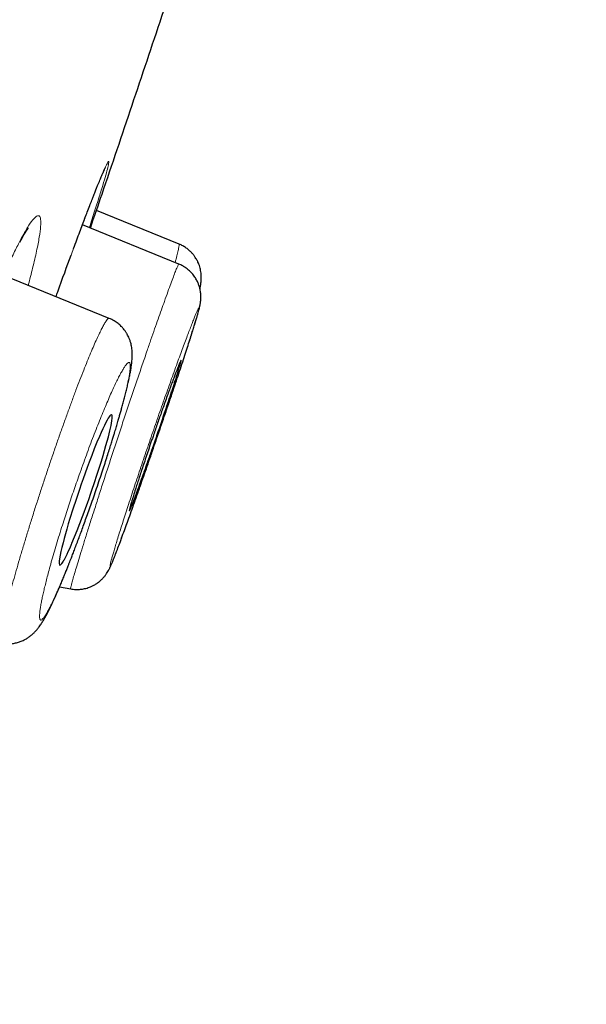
# Model space of a CAD drawing. Header units: millimetres. Extents: x 8 to 473, y 11 to 654.
# Tile 622 of 656: x 455.34 to 461.76, y 558.98 to 570.13. Entities that reach past the tile are written whole.
import ezdxf

# ---------------------------------------------------------------- set-up
doc = ezdxf.new("R2010")
doc.units = ezdxf.units.MM

msp = doc.modelspace()

# ---------------------------------------------------------------- linework, layer by layer
at = {"color": 7, "linetype": 'Continuous', "lineweight": 30}
for p, q in [((457.148, 567.594), (456.212, 567.974)), ((457.144, 567.367), (456.054, 567.812)), ((457.147, 567.592), (457.147, 567.592)), ((456.357, 566.752), (455.163, 567.238)), ((455.795, 563.71), (455.921, 563.687))]:
    msp.add_line(p, q, dxfattribs=at)
at = {"color": 8, "linetype": 'Continuous', "lineweight": 0}
msp.add_line((455.926, 567.469), (455.957, 567.554), dxfattribs=at)
at = {"color": 8, "linetype": 'Continuous', "lineweight": 0, "flags": 128}
msp.add_lwpolyline([(455.344, 567.613), (455.353, 567.632), (455.362, 567.658)], dxfattribs=at)
at = {"color": 7, "linetype": 'Continuous', "lineweight": 30, "flags": 128}
msp.add_lwpolyline([(455.799, 563.957), (455.807, 563.961), (455.819, 563.974), (455.834, 563.995), (455.837, 564), (455.84, 564.005), (455.842, 564.01), (455.845, 564.015), (455.849, 564.021), (455.864, 564.051), (455.88, 564.082), (455.894, 564.112), (455.906, 564.139), (455.917, 564.163), (455.925, 564.182), (455.931, 564.196), (455.933, 564.201), (455.934, 564.203), (455.934, 564.204), (455.934, 564.204), (455.934, 564.204), (455.934, 564.204), (455.934, 564.204), (455.934, 564.204), (455.934, 564.204), (455.934, 564.204), (455.964, 564.276), (455.994, 564.351), (456.024, 564.428), (456.054, 564.506), (456.073, 564.558), (456.092, 564.61), (456.11, 564.66), (456.128, 564.71), (456.144, 564.759), (456.161, 564.806), (456.19, 564.891), (456.217, 564.975), (456.244, 565.057), (456.268, 565.136), (456.287, 565.197), (456.304, 565.255), (456.32, 565.31), (456.334, 565.362), (456.347, 565.41), (456.364, 565.479), (456.377, 565.539), (456.386, 565.59), (456.39, 565.62), (456.391, 565.642), (456.39, 565.648), (456.389, 565.653), (456.388, 565.657), (456.387, 565.659), (456.385, 565.661), (456.382, 565.662), (456.378, 565.661), (456.372, 565.657), (456.365, 565.649), (456.356, 565.637), (456.345, 565.62), (456.333, 565.598), (456.318, 565.571), (456.302, 565.538), (456.284, 565.501), (456.266, 565.46), (456.246, 565.415), (456.217, 565.348), (456.188, 565.275), (456.159, 565.2), (456.129, 565.123), (456.106, 565.061), (456.083, 564.998), (456.061, 564.936), (456.04, 564.875), (456.019, 564.815), (455.981, 564.702), (455.945, 564.592), (455.912, 564.486), (455.894, 564.425), (455.877, 564.366), (455.861, 564.311), (455.847, 564.258), (455.834, 564.21), (455.821, 564.158), (455.81, 564.11), (455.802, 564.068), (455.795, 564.03), (455.792, 564), (455.791, 563.977), (455.793, 563.962), (455.798, 563.958)], dxfattribs=at)
at = {"color": 7, "linetype": 'Continuous', "lineweight": 30}
for points, knots in [([(470.161, 650.285), (470.165, 650.268), (470.175, 650.234), (470.165, 650.13), (470.121, 649.916), (470.019, 649.506), (469.85, 648.852), (469.606, 647.941), (469.285, 646.778), (468.881, 645.329), (468.435, 643.743), (467.967, 642.086), (467.504, 640.446), (466.969, 638.552), (466.36, 636.375), (465.686, 633.934), (464.922, 631.151), (464.077, 628.063), (463.164, 624.714), (462.242, 621.331), (461.317, 617.938), (460.087, 613.427), (458.544, 607.791), (456.692, 601.044), (454.838, 594.331), (452.986, 587.638), (451.161, 581.094), (449.367, 574.681), (447.606, 568.399), (446.088, 562.982), (444.812, 558.438), (443.781, 554.762), (442.754, 551.101), (442.091, 548.732), (441.758, 547.542)], [0, 0, 0, 0, 0.026643, 0.056461, 0.086551, 0.11684, 0.14723, 0.177651, 0.208116, 0.238721, 0.269551, 0.290293, 0.311234, 0.332423, 0.353891, 0.375326, 0.396544, 0.421695, 0.446548, 0.471138, 0.49552, 0.519728, 0.567844, 0.615722, 0.66337, 0.710804, 0.758299, 0.802852, 0.847609, 0.892545, 0.919139, 0.945881, 0.972812, 1, 1, 1, 1]), ([(471.484, 648.33), (471.488, 648.316), (471.497, 648.284), (471.488, 648.178), (471.446, 647.96), (471.347, 647.548), (471.196, 646.941), (470.998, 646.18), (470.769, 645.319), (470.49, 644.289), (470.158, 643.073), (469.787, 641.725), (469.38, 640.254), (468.943, 638.682), (468.486, 637.039), (468.024, 635.366), (467.573, 633.72), (467.092, 631.958), (466.53, 629.9), (465.886, 627.539), (465.16, 624.882), (464.418, 622.172), (463.666, 619.429), (462.906, 616.668), (461.888, 612.972), (460.604, 608.335), (459.056, 602.763), (457.502, 597.194), (455.944, 591.632), (454.383, 586.074), (452.899, 580.814), (451.495, 575.849), (450.172, 571.182), (448.851, 566.524), (447.696, 562.458), (446.708, 558.985), (445.888, 556.099), (445.075, 553.24), (444.271, 550.41), (443.753, 548.575), (443.493, 547.657)], [0, 0, 0, 0, 0.0263947, 0.0567135, 0.0870843, 0.1174919, 0.1479186, 0.1722719, 0.1966285, 0.2209895, 0.2453683, 0.2697732, 0.2901329, 0.310517, 0.330927, 0.3462517, 0.3615813, 0.3769064, 0.39222, 0.4126117, 0.4329787, 0.453321, 0.473641, 0.4939369, 0.5142124, 0.554725, 0.5952005, 0.6356391, 0.6760307, 0.7163943, 0.7567769, 0.7907369, 0.8247232, 0.8587319, 0.8927619, 0.9141655, 0.9355885, 0.9570317, 0.9784983, 1, 1, 1, 1]), ([(447.465, 561.282), (447.481, 561.341), (447.526, 561.497), (447.597, 561.75), (447.679, 562.041), (447.761, 562.329), (447.842, 562.616), (447.922, 562.899), (448, 563.174), (448.075, 563.439), (448.147, 563.693), (448.216, 563.938), (448.278, 564.158), (448.335, 564.359), (448.387, 564.544), (448.441, 564.735), (448.501, 564.945), (448.566, 565.175), (448.637, 565.427), (448.711, 565.687), (448.786, 565.954), (448.863, 566.225), (448.964, 566.58), (449.087, 567.014), (449.232, 567.527), (449.375, 568.033), (449.517, 568.535), (449.705, 569.196), (449.938, 570.019), (450.234, 571.066), (450.548, 572.176), (450.881, 573.349), (451.221, 574.551), (451.569, 575.781), (451.924, 577.04), (452.28, 578.299), (452.636, 579.559), (453.032, 580.966), (453.47, 582.519), (453.949, 584.22), (454.428, 585.921), (454.905, 587.623), (455.382, 589.324), (455.848, 590.994), (456.305, 592.631), (456.752, 594.236), (457.199, 595.842), (457.646, 597.447), (458.05, 598.9), (458.411, 600.2), (458.729, 601.347), (459.047, 602.494), (459.365, 603.641), (459.682, 604.787), (460, 605.934), (460.302, 607.027), (460.52, 607.814), (460.632, 608.219), (460.653, 608.295)], [0, 0, 0, 0, 0.003805, 0.010102, 0.016351, 0.022552, 0.028705, 0.034808, 0.040766, 0.046408, 0.051855, 0.057108, 0.062165, 0.06603, 0.06999, 0.074081, 0.078303, 0.0835, 0.088884, 0.094453, 0.100209, 0.106049, 0.111843, 0.122976, 0.133937, 0.144725, 0.155409, 0.166092, 0.187077, 0.208062, 0.233044, 0.258026, 0.283008, 0.309774, 0.336541, 0.363309, 0.390078, 0.416849, 0.452974, 0.489095, 0.525215, 0.561336, 0.597458, 0.633581, 0.667639, 0.701698, 0.735756, 0.769816, 0.803876, 0.828205, 0.852534, 0.876862, 0.901191, 0.92552, 0.949849, 0.974178, 0.995159, 1, 1, 1, 1]), ([(456.144, 567.775), (456.188, 567.903), (456.461, 568.702), (456.954, 570.174), (457.595, 572.101), (458.004, 573.357), (458.194, 573.94)], [0, 0, 0, 0, 0.062579, 0.389784, 0.716979, 1, 1, 1, 1]), ([(455.953, 567.543), (455.966, 567.576), (455.99, 567.641), (456.023, 567.731), (456.054, 567.813), (456.082, 567.888), (456.11, 567.96), (456.136, 568.028), (456.161, 568.091), (456.183, 568.147), (456.202, 568.195), (456.218, 568.237), (456.233, 568.272), (456.246, 568.303), (456.257, 568.33), (456.266, 568.353), (456.274, 568.371), (456.281, 568.388), (456.288, 568.404), (456.295, 568.42), (456.302, 568.436), (456.307, 568.446), (456.31, 568.452), (456.312, 568.456), (456.313, 568.458), (456.314, 568.46), (456.314, 568.459), (456.314, 568.459)], [0, 0, 0, 0, 0.06592, 0.129118, 0.189608, 0.247393, 0.302471, 0.364985, 0.423586, 0.478265, 0.529012, 0.575821, 0.618689, 0.657614, 0.695876, 0.729369, 0.758249, 0.785723, 0.813073, 0.851531, 0.889729, 0.927362, 0.944286, 0.960586, 0.976264, 0.993026, 1, 1, 1, 1]), ([(455.344, 567.613), (455.349, 567.622), (455.359, 567.641), (455.372, 567.664), (455.383, 567.684), (455.393, 567.7), (455.401, 567.714), (455.408, 567.725), (455.413, 567.734), (455.418, 567.74), (455.422, 567.747), (455.427, 567.755), (455.432, 567.761), (455.436, 567.766), (455.439, 567.77), (455.441, 567.773), (455.443, 567.775), (455.443, 567.775), (455.442, 567.775)], [0, 0, 0, 0, 0.102764, 0.195553, 0.278435, 0.351467, 0.414697, 0.476569, 0.525, 0.563449, 0.601787, 0.663059, 0.726217, 0.777576, 0.835774, 0.900762, 0.966211, 1, 1, 1, 1]), ([(457.383, 567.087), (457.385, 567.093), (457.387, 567.105), (457.391, 567.124), (457.394, 567.143), (457.396, 567.165), (457.398, 567.189), (457.399, 567.216), (457.398, 567.248), (457.394, 567.279), (457.389, 567.308), (457.382, 567.336), (457.373, 567.362), (457.363, 567.384), (457.354, 567.403), (457.344, 567.422), (457.331, 567.444), (457.313, 567.469), (457.29, 567.495), (457.263, 567.522), (457.229, 567.549), (457.191, 567.574), (457.162, 567.587), (457.147, 567.593)], [0, 0, 0, 0, 0.056046, 0.116, 0.180844, 0.243431, 0.302865, 0.360806, 0.405892, 0.452839, 0.495755, 0.53359, 0.575959, 0.609161, 0.630361, 0.657556, 0.690747, 0.729805, 0.774494, 0.824452, 0.879164, 0.937956, 1, 1, 1, 1]), ([(455.755, 566.997), (455.761, 567.015), (455.823, 567.19), (455.878, 567.337), (455.926, 567.469)], [0, 0, 0, 0, 0.106004, 1, 1, 1, 1]), ([(455.921, 563.687), (455.94, 563.685), (455.977, 563.68), (456.03, 563.682), (456.073, 563.689), (456.106, 563.697), (456.134, 563.707), (456.162, 563.719), (456.194, 563.735), (456.227, 563.756), (456.259, 563.782), (456.287, 563.81), (456.31, 563.837), (456.328, 563.862), (456.343, 563.887), (456.354, 563.906), (456.362, 563.923), (456.368, 563.935), (456.372, 563.945), (456.377, 563.956), (456.383, 563.968), (456.389, 563.984), (456.397, 564.002), (456.406, 564.025), (456.417, 564.052), (456.429, 564.083), (456.446, 564.127), (456.469, 564.187), (456.497, 564.264), (456.528, 564.349), (456.562, 564.441), (456.597, 564.538), (456.633, 564.64), (456.67, 564.745), (456.708, 564.853), (456.747, 564.964), (456.787, 565.077), (456.827, 565.193), (456.867, 565.31), (456.908, 565.43), (456.949, 565.549), (456.99, 565.669), (457.031, 565.788), (457.07, 565.905), (457.108, 566.019), (457.145, 566.129), (457.18, 566.235), (457.213, 566.334), (457.243, 566.425), (457.269, 566.508), (457.292, 566.58), (457.311, 566.641), (457.328, 566.693), (457.342, 566.74), (457.354, 566.781), (457.363, 566.814), (457.371, 566.843), (457.376, 566.863), (457.379, 566.876), (457.381, 566.885), (457.383, 566.893), (457.385, 566.902), (457.388, 566.917), (457.39, 566.934), (457.393, 566.952), (457.394, 566.97), (457.395, 566.989), (457.394, 567.011), (457.393, 567.033), (457.39, 567.057), (457.385, 567.083), (457.377, 567.112), (457.366, 567.144), (457.35, 567.181), (457.326, 567.221), (457.297, 567.259), (457.264, 567.293), (457.228, 567.321), (457.189, 567.347), (457.159, 567.36), (457.144, 567.367)], [0, 0, 0, 0, 0.0103883, 0.0197351, 0.0278281, 0.0329866, 0.0377996, 0.0433538, 0.0496948, 0.0568079, 0.0644838, 0.0720039, 0.0794484, 0.0867473, 0.0936026, 0.1031203, 0.111465, 0.1181597, 0.124311, 0.1312774, 0.1390658, 0.1476767, 0.1581001, 0.1695224, 0.1819473, 0.1953797, 0.2095665, 0.2333714, 0.2569936, 0.280368, 0.3034172, 0.3261746, 0.3486609, 0.3708879, 0.3928617, 0.4145858, 0.4362554, 0.4580395, 0.4799457, 0.5019865, 0.5241786, 0.5465279, 0.5690309, 0.5916777, 0.6144548, 0.6373488, 0.6602587, 0.6828391, 0.7050671, 0.7269605, 0.7485377, 0.7667902, 0.7848224, 0.8026372, 0.820237, 0.8371305, 0.8522994, 0.8657242, 0.8710517, 0.8760481, 0.8807143, 0.8852197, 0.8908446, 0.8979542, 0.9035474, 0.9089042, 0.9136094, 0.9178498, 0.9221514, 0.9266761, 0.931454, 0.9365612, 0.9426226, 0.949813, 0.9581017, 0.9674154, 0.975003, 0.9830251, 0.991392, 1, 1, 1, 1]), ([(455.134, 563.071), (455.155, 563.069), (455.199, 563.063), (455.257, 563.067), (455.308, 563.077), (455.352, 563.091), (455.392, 563.108), (455.428, 563.129), (455.46, 563.151), (455.488, 563.174), (455.515, 563.2), (455.541, 563.229), (455.562, 563.256), (455.579, 563.28), (455.591, 563.299), (455.603, 563.318), (455.616, 563.338), (455.628, 563.359), (455.64, 563.381), (455.651, 563.402), (455.662, 563.423), (455.673, 563.444), (455.683, 563.464), (455.693, 563.484), (455.703, 563.505), (455.714, 563.529), (455.727, 563.556), (455.741, 563.587), (455.756, 563.622), (455.774, 563.662), (455.794, 563.708), (455.815, 563.757), (455.836, 563.808), (455.857, 563.859), (455.875, 563.905), (455.891, 563.945), (455.904, 563.978), (455.916, 564.009), (455.931, 564.045), (455.948, 564.089), (455.968, 564.143), (455.991, 564.204), (456.015, 564.267), (456.04, 564.333), (456.064, 564.401), (456.091, 564.474), (456.119, 564.554), (456.15, 564.639), (456.182, 564.731), (456.215, 564.828), (456.248, 564.927), (456.28, 565.022), (456.309, 565.11), (456.334, 565.19), (456.357, 565.261), (456.377, 565.325), (456.394, 565.38), (456.408, 565.427), (456.42, 565.465), (456.43, 565.497), (456.438, 565.526), (456.447, 565.554), (456.455, 565.583), (456.464, 565.615), (456.475, 565.653), (456.488, 565.698), (456.501, 565.746), (456.516, 565.799), (456.53, 565.855), (456.545, 565.912), (456.559, 565.969), (456.572, 566.025), (456.582, 566.07), (456.589, 566.105), (456.594, 566.13), (456.598, 566.154), (456.602, 566.176), (456.605, 566.195), (456.607, 566.211), (456.609, 566.227), (456.612, 566.247), (456.614, 566.271), (456.616, 566.298), (456.618, 566.325), (456.618, 566.352), (456.617, 566.378), (456.614, 566.405), (456.61, 566.433), (456.604, 566.463), (456.595, 566.492), (456.584, 566.523), (456.572, 566.55), (456.562, 566.57), (456.553, 566.585), (456.545, 566.597), (456.534, 566.614), (456.517, 566.636), (456.491, 566.664), (456.456, 566.695), (456.411, 566.727), (456.376, 566.743), (456.357, 566.752)], [0, 0, 0, 0, 0.012287, 0.024902, 0.033424, 0.042019, 0.051555, 0.059615, 0.068208, 0.076966, 0.085954, 0.098785, 0.11121, 0.12083, 0.12881, 0.137404, 0.146543, 0.155918, 0.165523, 0.174045, 0.18217, 0.189903, 0.197246, 0.204205, 0.211314, 0.219615, 0.228219, 0.237833, 0.24846, 0.260092, 0.272692, 0.286157, 0.298793, 0.311729, 0.322737, 0.331829, 0.339024, 0.345601, 0.352433, 0.363161, 0.374489, 0.387084, 0.40125, 0.413712, 0.427177, 0.441646, 0.457119, 0.4736, 0.491091, 0.509598, 0.528994, 0.547513, 0.564606, 0.580268, 0.594492, 0.607273, 0.618611, 0.628502, 0.636431, 0.6431, 0.649044, 0.655121, 0.661342, 0.667965, 0.676941, 0.687203, 0.698755, 0.711598, 0.726009, 0.741456, 0.757461, 0.774036, 0.791196, 0.799844, 0.80864, 0.817585, 0.826005, 0.833184, 0.839119, 0.844511, 0.851057, 0.861421, 0.872676, 0.882519, 0.891139, 0.899354, 0.907124, 0.914802, 0.921059, 0.928189, 0.935885, 0.942428, 0.94757, 0.950315, 0.952906, 0.956348, 0.961671, 0.96883, 0.977727, 0.988198, 1, 1, 1, 1]), ([(456.585, 564.573), (456.586, 564.574), (456.588, 564.576), (456.594, 564.587), (456.602, 564.605), (456.612, 564.631), (456.626, 564.666), (456.644, 564.713), (456.659, 564.754), (456.67, 564.782), (456.673, 564.792), (456.677, 564.801), (456.68, 564.811), (456.684, 564.821), (456.688, 564.834), (456.695, 564.853), (456.706, 564.882), (456.717, 564.912), (456.728, 564.943), (456.737, 564.969), (456.748, 565), (456.76, 565.033), (456.773, 565.07), (456.79, 565.119), (456.811, 565.177), (456.834, 565.244), (456.852, 565.295), (456.864, 565.331), (456.872, 565.353), (456.88, 565.375), (456.887, 565.396), (456.894, 565.417), (456.909, 565.461), (456.932, 565.528), (456.962, 565.616), (456.99, 565.701), (457.015, 565.775), (457.037, 565.839), (457.055, 565.894), (457.072, 565.945), (457.087, 565.992), (457.105, 566.048), (457.125, 566.109), (457.143, 566.17), (457.155, 566.209), (457.162, 566.233), (457.165, 566.247), (457.168, 566.259), (457.17, 566.267), (457.171, 566.274), (457.171, 566.277), (457.17, 566.278), (457.168, 566.274), (457.162, 566.264), (457.154, 566.246), (457.143, 566.22), (457.129, 566.185), (457.116, 566.15), (457.104, 566.12), (457.096, 566.097), (457.087, 566.073), (457.077, 566.048), (457.063, 566.01), (457.044, 565.959), (457.02, 565.891), (456.994, 565.819), (456.969, 565.748), (456.945, 565.68), (456.922, 565.616), (456.899, 565.55), (456.876, 565.483), (456.85, 565.408), (456.822, 565.326), (456.793, 565.239), (456.765, 565.156), (456.739, 565.077), (456.714, 565.003), (456.692, 564.934), (456.672, 564.872), (456.651, 564.807), (456.631, 564.742), (456.612, 564.682), (456.599, 564.637), (456.591, 564.606), (456.586, 564.587), (456.584, 564.575), (456.585, 564.574), (456.585, 564.574)], [0, 0, 0, 0, 0.013439, 0.027515, 0.042227, 0.057576, 0.073562, 0.090184, 0.109556, 0.112153, 0.114764, 0.117389, 0.120028, 0.12268, 0.125347, 0.130323, 0.13749, 0.146848, 0.152348, 0.158396, 0.164992, 0.172136, 0.179827, 0.188065, 0.201895, 0.214751, 0.22663, 0.231032, 0.235282, 0.239382, 0.243331, 0.24713, 0.250778, 0.26809, 0.284931, 0.301303, 0.317205, 0.329591, 0.341676, 0.353461, 0.364946, 0.376131, 0.396888, 0.417694, 0.43855, 0.447509, 0.456477, 0.465455, 0.474443, 0.483441, 0.492448, 0.501465, 0.514724, 0.528674, 0.543313, 0.558643, 0.574663, 0.591373, 0.598253, 0.605244, 0.612346, 0.619558, 0.626881, 0.642553, 0.658225, 0.673897, 0.68957, 0.701928, 0.714374, 0.726908, 0.739531, 0.752243, 0.769123, 0.785656, 0.801841, 0.81768, 0.833172, 0.848317, 0.863116, 0.877569, 0.898063, 0.918727, 0.939563, 0.955308, 0.971151, 0.987092, 1, 1, 1, 1])]:
    msp.add_open_spline(points, degree=3, knots=knots, dxfattribs=at)
at = {"color": 8, "linetype": 'Continuous', "lineweight": 0}
for points, knots in [([(471.435, 646.686), (471.433, 646.654), (471.43, 646.588), (471.383, 646.381), (471.284, 645.987), (471.133, 645.404), (470.936, 644.671), (470.705, 643.831), (470.424, 642.828), (470.088, 641.641), (469.714, 640.321), (469.303, 638.881), (468.865, 637.339), (468.368, 635.587), (467.81, 633.594), (467.195, 631.36), (466.536, 628.946), (465.845, 626.406), (465.133, 623.783), (464.406, 621.106), (463.672, 618.399), (462.933, 615.676), (461.939, 612.014), (460.683, 607.402), (459.159, 601.844), (457.625, 596.285), (456.085, 590.731), (454.541, 585.217), (452.992, 579.739), (451.446, 574.297), (449.896, 568.861), (448.554, 564.157), (447.424, 560.191), (446.505, 556.961), (445.603, 553.77), (444.715, 550.614), (444.155, 548.585), (443.874, 547.566)], [0, 0, 0, 0, 0.030875, 0.061712, 0.092529, 0.123402, 0.148227, 0.17321, 0.198303, 0.223286, 0.248239, 0.269168, 0.290108, 0.310917, 0.33167, 0.352646, 0.373652, 0.39457, 0.415527, 0.436491, 0.457375, 0.478202, 0.499018, 0.541033, 0.583124, 0.625219, 0.667272, 0.709317, 0.75061, 0.791934, 0.833292, 0.874698, 0.899774, 0.92478, 0.949757, 0.974781, 1, 1, 1, 1]), ([(429.615, 550.589), (429.983, 551.776), (430.718, 554.15), (431.843, 557.847), (432.976, 561.593), (434.115, 565.378), (435.258, 569.185), (436.595, 573.644), (438.127, 578.755), (439.855, 584.512), (441.587, 590.271), (443.333, 596.025), (445.091, 601.776), (446.853, 607.526), (448.618, 613.27), (450.089, 618.041), (451.257, 621.837), (452.126, 624.666), (452.983, 627.467), (453.82, 630.224), (454.632, 632.914), (455.399, 635.498), (456.121, 637.956), (456.535, 639.418), (456.742, 640.149)], [0, 0, 0, 0, 0.041658, 0.083322, 0.12499, 0.166658, 0.208327, 0.249998, 0.312501, 0.37501, 0.437516, 0.500023, 0.56253, 0.625037, 0.687542, 0.750042, 0.781293, 0.812545, 0.843795, 0.875043, 0.906288, 0.937529, 0.968766, 1, 1, 1, 1]), ([(447.453, 561.273), (447.501, 561.444), (447.89, 562.822), (448.738, 565.819), (449.997, 570.267), (451.375, 575.134), (452.922, 580.617), (454.637, 586.704), (456.505, 593.388), (458.364, 600.072), (459.746, 605.05), (460.502, 607.787), (460.644, 608.303)], [0, 0, 0, 0, 0.011048, 0.08938, 0.192448, 0.29604, 0.400011, 0.541874, 0.683674, 0.825415, 0.967105, 1, 1, 1, 1]), ([(455.957, 567.554), (455.986, 567.63), (456.042, 567.783), (456.117, 567.98), (456.183, 568.151), (456.24, 568.293), (456.286, 568.404), (456.321, 568.483), (456.344, 568.526), (456.354, 568.534), (456.352, 568.508), (456.338, 568.447), (456.312, 568.354), (456.275, 568.228), (456.225, 568.07), (456.177, 567.919), (456.143, 567.814), (456.132, 567.78)], [0, 0, 0, 0, 0.068933, 0.137931, 0.207017, 0.276154, 0.345285, 0.414362, 0.483376, 0.552407, 0.621508, 0.690683, 0.759921, 0.829228, 0.8984, 0.967332, 1, 1, 1, 1]), ([(455.362, 567.658), (455.387, 567.702), (455.435, 567.79), (455.492, 567.871), (455.537, 567.915), (455.567, 567.918), (455.582, 567.88), (455.582, 567.799), (455.567, 567.678), (455.537, 567.519), (455.495, 567.336), (455.458, 567.192), (455.441, 567.125)], [0, 0, 0, 0, 0.101783, 0.203253, 0.304534, 0.405712, 0.506893, 0.608264, 0.709705, 0.810987, 0.912143, 1, 1, 1, 1]), ([(454.651, 565.967), (454.659, 565.989), (454.7, 566.101), (454.773, 566.295), (454.902, 566.626), (455.026, 566.929), (455.141, 567.195), (455.221, 567.374), (455.297, 567.532), (455.34, 567.616), (455.362, 567.658)], [0, 0, 0, 0, 0.0301134, 0.1511327, 0.2721816, 0.5142666, 0.6355787, 0.756939, 0.878375, 1, 1, 1, 1]), ([(457.103, 567.384), (457.107, 567.397), (457.118, 567.439), (457.132, 567.493), (457.144, 567.546), (457.147, 567.566), (457.149, 567.576)], [0, 0, 0, 0, 0.132066, 0.420632, 0.709833, 1, 1, 1, 1]), ([(457.149, 567.576), (457.149, 567.582), (457.15, 567.592), (457.148, 567.592), (457.147, 567.592)], [0, 0, 0, 0, 0.639792, 1, 1, 1, 1]), ([(455.921, 563.688), (455.92, 563.689), (455.919, 563.692), (455.925, 563.72), (455.936, 563.763), (455.953, 563.824), (455.976, 563.9), (456.003, 563.992), (456.036, 564.099), (456.073, 564.22), (456.115, 564.355), (456.162, 564.501), (456.212, 564.657), (456.264, 564.821), (456.319, 564.99), (456.376, 565.165), (456.435, 565.343), (456.494, 565.522), (456.554, 565.702), (456.614, 565.88), (456.673, 566.055), (456.731, 566.225), (456.783, 566.378), (456.83, 566.513), (456.871, 566.633), (456.911, 566.745), (456.948, 566.85), (456.985, 566.954), (457.021, 567.055), (457.055, 567.147), (457.084, 567.225), (457.107, 567.286), (457.126, 567.332), (457.138, 567.359), (457.144, 567.37), (457.144, 567.366), (457.144, 567.366)], [0, 0, 0, 0, 0.029329, 0.060668, 0.091879, 0.123009, 0.154101, 0.185196, 0.21634, 0.247591, 0.279026, 0.310484, 0.341798, 0.373011, 0.404148, 0.435229, 0.466273, 0.497306, 0.528364, 0.559475, 0.590639, 0.621854, 0.653103, 0.678116, 0.703128, 0.728134, 0.753137, 0.778151, 0.809387, 0.840563, 0.87171, 0.902851, 0.934009, 0.965213, 0.996505, 1, 1, 1, 1]), ([(457.373, 566.861), (457.373, 566.864), (457.373, 566.87), (457.369, 566.866), (457.362, 566.855), (457.352, 566.834), (457.339, 566.804), (457.323, 566.766), (457.305, 566.72), (457.284, 566.666), (457.26, 566.604), (457.234, 566.536), (457.205, 566.46), (457.175, 566.378), (457.143, 566.29), (457.108, 566.195), (457.073, 566.096), (457.036, 565.993), (456.998, 565.886), (456.959, 565.777), (456.92, 565.665), (456.881, 565.551), (456.841, 565.436), (456.802, 565.322), (456.763, 565.209), (456.725, 565.096), (456.688, 564.984), (456.652, 564.876), (456.617, 564.771), (456.584, 564.669), (456.552, 564.572), (456.523, 564.481), (456.495, 564.395), (456.47, 564.316), (456.448, 564.244), (456.428, 564.178), (456.411, 564.121), (456.396, 564.071), (456.385, 564.029), (456.376, 563.996), (456.37, 563.971), (456.368, 563.955), (456.368, 563.949), (456.372, 563.951), (456.378, 563.962), (456.388, 563.983), (456.401, 564.013), (456.416, 564.05), (456.434, 564.097), (456.455, 564.151), (456.479, 564.214), (456.504, 564.283), (456.532, 564.359), (456.562, 564.442), (456.594, 564.531), (456.628, 564.625), (456.663, 564.725), (456.7, 564.828), (456.737, 564.935), (456.776, 565.045), (456.814, 565.157), (456.854, 565.27), (456.893, 565.384), (456.932, 565.499), (456.971, 565.612), (457.009, 565.725), (457.047, 565.836), (457.084, 565.945), (457.119, 566.05), (457.152, 566.15), (457.184, 566.247), (457.214, 566.338), (457.242, 566.424), (457.268, 566.503), (457.291, 566.575), (457.311, 566.641), (457.329, 566.698), (457.344, 566.748), (457.356, 566.79), (457.365, 566.823), (457.371, 566.847), (457.372, 566.857), (457.373, 566.861)], [0, 0, 0, 0, 0.012512, 0.024938, 0.037357, 0.049849, 0.062492, 0.075007, 0.087525, 0.100112, 0.112609, 0.125019, 0.137561, 0.150005, 0.162427, 0.174908, 0.187524, 0.200106, 0.212572, 0.225, 0.237469, 0.250056, 0.262571, 0.274999, 0.287419, 0.299911, 0.312554, 0.325023, 0.337504, 0.350088, 0.362612, 0.375056, 0.387462, 0.399963, 0.412522, 0.424986, 0.437476, 0.450144, 0.462661, 0.475103, 0.487547, 0.50007, 0.512591, 0.525032, 0.537474, 0.549998, 0.562682, 0.575121, 0.587609, 0.600188, 0.612691, 0.625152, 0.637574, 0.650069, 0.662603, 0.675056, 0.687555, 0.700066, 0.712578, 0.725152, 0.73764, 0.750054, 0.762583, 0.775016, 0.787433, 0.799912, 0.812532, 0.825092, 0.837544, 0.849966, 0.862436, 0.875033, 0.887577, 0.900019, 0.912439, 0.924915, 0.937524, 0.949969, 0.962454, 0.975023, 0.987527, 1, 1, 1, 1]), ([(455.134, 563.073), (455.133, 563.073), (455.128, 563.072), (455.125, 563.084), (455.123, 563.107), (455.125, 563.141), (455.13, 563.186), (455.14, 563.242), (455.153, 563.307), (455.169, 563.383), (455.19, 563.468), (455.213, 563.562), (455.24, 563.665), (455.271, 563.777), (455.304, 563.896), (455.34, 564.02), (455.378, 564.15), (455.419, 564.284), (455.461, 564.421), (455.505, 564.562), (455.551, 564.704), (455.598, 564.848), (455.645, 564.992), (455.694, 565.136), (455.743, 565.278), (455.791, 565.418), (455.84, 565.555), (455.888, 565.688), (455.935, 565.816), (455.981, 565.939), (456.025, 566.056), (456.068, 566.165), (456.109, 566.267), (456.147, 566.36), (456.183, 566.444), (456.216, 566.519), (456.247, 566.584), (456.274, 566.639), (456.298, 566.684), (456.319, 566.718), (456.336, 566.741), (456.349, 566.752), (456.354, 566.751), (456.357, 566.751)], [0, 0, 0, 0, 0.009961, 0.034996, 0.059973, 0.084864, 0.109695, 0.134489, 0.159269, 0.184061, 0.20889, 0.233791, 0.258801, 0.283952, 0.30905, 0.33405, 0.358975, 0.383842, 0.408665, 0.433457, 0.458233, 0.48301, 0.507813, 0.532668, 0.557527, 0.582378, 0.607229, 0.632079, 0.656927, 0.681771, 0.706612, 0.731457, 0.756321, 0.781222, 0.806093, 0.830924, 0.855733, 0.880535, 0.905345, 0.930182, 0.955068, 0.980032, 1, 1, 1, 1]), ([(456.592, 566.241), (456.59, 566.245), (456.586, 566.253), (456.577, 566.254), (456.564, 566.246), (456.548, 566.228), (456.529, 566.201), (456.508, 566.166), (456.484, 566.123), (456.457, 566.072), (456.429, 566.014), (456.398, 565.948), (456.365, 565.875), (456.331, 565.795), (456.295, 565.709), (456.257, 565.617), (456.218, 565.519), (456.178, 565.417), (456.138, 565.311), (456.098, 565.203), (456.058, 565.092), (456.02, 564.986), (455.984, 564.884), (455.951, 564.789), (455.919, 564.694), (455.888, 564.599), (455.857, 564.504), (455.825, 564.404), (455.792, 564.3), (455.76, 564.193), (455.729, 564.09), (455.701, 563.992), (455.677, 563.903), (455.655, 563.825), (455.638, 563.755), (455.622, 563.691), (455.608, 563.631), (455.596, 563.576), (455.586, 563.522), (455.577, 563.472), (455.571, 563.427), (455.568, 563.391), (455.568, 563.363), (455.571, 563.344), (455.577, 563.334), (455.587, 563.333), (455.599, 563.342), (455.615, 563.359), (455.633, 563.385), (455.654, 563.42), (455.677, 563.463), (455.703, 563.514), (455.731, 563.573), (455.762, 563.64), (455.794, 563.714), (455.828, 563.794), (455.864, 563.88), (455.901, 563.972), (455.939, 564.07), (455.978, 564.172), (456.018, 564.278), (456.058, 564.387), (456.099, 564.498), (456.139, 564.611), (456.179, 564.725), (456.218, 564.84), (456.256, 564.954), (456.294, 565.067), (456.33, 565.18), (456.365, 565.29), (456.398, 565.396), (456.429, 565.498), (456.458, 565.597), (456.484, 565.69), (456.508, 565.778), (456.53, 565.859), (456.548, 565.934), (456.563, 566.002), (456.576, 566.062), (456.586, 566.115), (456.592, 566.16), (456.595, 566.196), (456.596, 566.224), (456.593, 566.236), (456.592, 566.241)], [0, 0, 0, 0, 0.012474, 0.024883, 0.037307, 0.049826, 0.062518, 0.075012, 0.087525, 0.100132, 0.112634, 0.125012, 0.137547, 0.149982, 0.162395, 0.174867, 0.187476, 0.200128, 0.212633, 0.225064, 0.237498, 0.25001, 0.260421, 0.27077, 0.281106, 0.291477, 0.30193, 0.312511, 0.325134, 0.337622, 0.350051, 0.362497, 0.375037, 0.385429, 0.395763, 0.406088, 0.41645, 0.426897, 0.437474, 0.450119, 0.462622, 0.475059, 0.487505, 0.500037, 0.512563, 0.525009, 0.537456, 0.549984, 0.562672, 0.575198, 0.587633, 0.600053, 0.612537, 0.625162, 0.637671, 0.650085, 0.662485, 0.674951, 0.687562, 0.700059, 0.712568, 0.72517, 0.73767, 0.750051, 0.762589, 0.775025, 0.787439, 0.79991, 0.812519, 0.825088, 0.837544, 0.849964, 0.862428, 0.875015, 0.887517, 0.899934, 0.912346, 0.924833, 0.937474, 0.950085, 0.962568, 0.974998, 0.98745, 1, 1, 1, 1])]:
    msp.add_open_spline(points, degree=3, knots=knots, dxfattribs=at)

doc.saveas('drawing.dxf')
